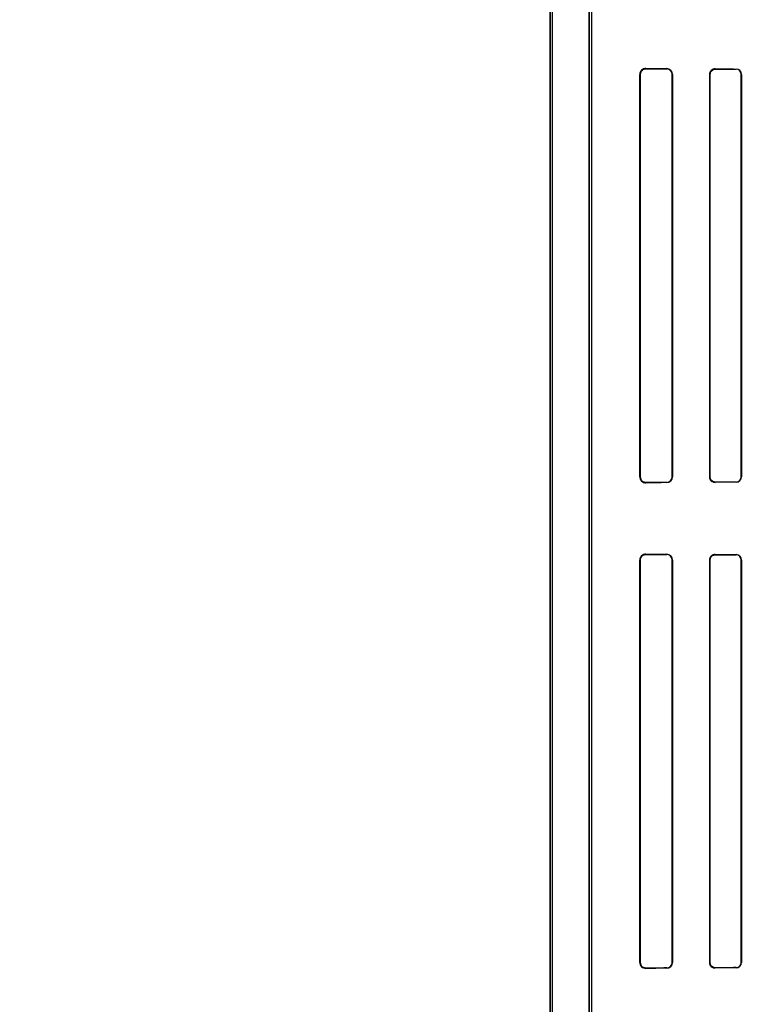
# Model space of a CAD drawing. Header units: millimetres. Extents: x 0 to 297, y 0 to 210.
# Tile 338 of 455: x 239.467 to 239.896, y 158.039 to 158.607. Entities that reach past the tile are written whole.
import ezdxf

# ---------------------------------------------------------------- set-up
doc = ezdxf.new("R2010")
doc.units = ezdxf.units.MM
doc.header["$LTSCALE"] = 16.335
doc.layers.get('0').update_dxf_attribs({"linetype": 'CONTINUOUS'})
for name, color, linetype in [('AXES_REF', 7, 'CONTINUOUS'), ('INTFCLR_1', 7, 'CONTINUOUS'), ('INTFCLR_72935', 7, 'CONTINUOUS')]:
    doc.layers.add(name, color=color, linetype=linetype)

msp = doc.modelspace()

# ---------------------------------------------------------------- linework, layer by layer
at = {"color": 7, "linetype": 'Continuous'}
for radius in [7.756662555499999, 7.756, 7.706331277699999]:
    msp.add_circle((241.4302422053, 154.539298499), radius, dxfattribs=at)
msp.add_arc((241.4302422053, 154.539298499), 7.68, 278.2771290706, 261.7228709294, dxfattribs=at)
at = {"layer": 'AXES_REF', "color": 9, "linetype": 'Continuous'}
msp.add_circle((241.4302422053, 154.539298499), 4.7428614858, dxfattribs=at)
msp.add_arc((241.4302422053, 154.539298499), 7.075609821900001, 94.4118118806, 85.5881881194, dxfattribs=at)
at = {"layer": 'INTFCLR_1', "color": 6, "linetype": 'Continuous'}
for p, q in [((239.7727769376, 157.3392871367), (239.7727769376, 159.4752871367)), ((239.7741875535, 157.3392871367), (239.7741875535, 159.4753006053)), ((239.7953663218, 158.7293596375), (239.7953663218, 157.7652145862)), ((239.7967769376, 157.7652145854), (239.7967769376, 158.7293596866)), ((239.8245409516, 158.5752871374), (239.8245409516, 158.3432871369)), ((239.8247437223, 158.5752871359), (239.8247437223, 158.3432871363)), ((239.8431838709, 158.3432871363), (239.8431838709, 158.5752871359)), ((239.8433498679, 158.3432871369), (239.8433498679, 158.5752871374)), ((239.8648156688, 158.5752871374), (239.8648156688, 158.3432871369)), ((239.8649607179, 158.5752871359), (239.8649607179, 158.3432871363)), ((239.8830001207, 158.3432871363), (239.8830001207, 158.5752871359)), ((239.8831313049, 158.3432871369), (239.8831313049, 158.5752871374)), ((239.8245409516, 158.2952871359), (239.8245409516, 158.0632871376)), ((239.8247437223, 158.2952871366), (239.8247437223, 158.063287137)), ((239.8431838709, 158.063287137), (239.8431838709, 158.2952871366)), ((239.8433498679, 158.0632871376), (239.8433498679, 158.2952871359)), ((239.8648156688, 158.2952871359), (239.8648156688, 158.0632871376)), ((239.8649607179, 158.2952871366), (239.8649607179, 158.063287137)), ((239.8830001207, 158.063287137), (239.8830001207, 158.2952871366)), ((239.8831313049, 158.0632871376), (239.8831313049, 158.2952871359))]:
    msp.add_line(p, q, dxfattribs=at)
at = {"layer": 'INTFCLR_1', "color": 9, "linetype": 'Continuous'}
for p, q in [((239.8245409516, 158.5752871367), (239.8247437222, 158.5752871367)), ((239.8280185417, 158.5785409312), (239.8280185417, 158.5787341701)), ((239.8400185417, 158.5786414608), (239.8400185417, 158.5784698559)), ((239.8431838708, 158.5752871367), (239.8433498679, 158.5752871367)), ((239.8648156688, 158.5752871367), (239.8649607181, 158.5752871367)), ((239.8680185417, 158.5783313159), (239.8680185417, 158.5784731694)), ((239.8800185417, 158.5784142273), (239.8800185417, 158.5782806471)), ((239.8830001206, 158.5752871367), (239.883131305, 158.5752871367)), ((239.8247437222, 158.3432871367), (239.8245409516, 158.3432871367)), ((239.8433498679, 158.3432871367), (239.8431838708, 158.3432871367)), ((239.8649607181, 158.3432871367), (239.8648156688, 158.3432871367)), ((239.883131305, 158.3432871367), (239.8830001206, 158.3432871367)), ((239.8280185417, 158.3398401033), (239.8280185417, 158.3400333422)), ((239.8400185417, 158.3401044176), (239.8400185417, 158.3399328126)), ((239.8680185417, 158.3401011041), (239.8680185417, 158.3402429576)), ((239.8800185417, 158.3402936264), (239.8800185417, 158.3401600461)), ((239.8245409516, 158.2952871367), (239.8247437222, 158.2952871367)), ((239.8280185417, 158.2985409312), (239.8280185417, 158.2987341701)), ((239.8400185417, 158.2986414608), (239.8400185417, 158.2984698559)), ((239.8431838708, 158.2952871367), (239.8433498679, 158.2952871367)), ((239.8648156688, 158.2952871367), (239.8649607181, 158.2952871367)), ((239.8680185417, 158.2983313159), (239.8680185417, 158.2984731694)), ((239.8800185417, 158.2984142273), (239.8800185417, 158.2982806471)), ((239.8830001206, 158.2952871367), (239.883131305, 158.2952871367)), ((239.8247437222, 158.0632871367), (239.8245409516, 158.0632871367)), ((239.8433498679, 158.0632871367), (239.8431838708, 158.0632871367)), ((239.8649607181, 158.0632871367), (239.8648156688, 158.0632871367)), ((239.883131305, 158.0632871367), (239.8830001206, 158.0632871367)), ((239.8280185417, 158.0598401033), (239.8280185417, 158.0600333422)), ((239.8400185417, 158.0601044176), (239.8400185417, 158.0599328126)), ((239.8680185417, 158.0601011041), (239.8680185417, 158.0602429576)), ((239.8800185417, 158.0602936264), (239.8800185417, 158.0601600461))]:
    msp.add_line(p, q, dxfattribs=at)
at = {"layer": 'INTFCLR_1', "color": 7, "linetype": 'Continuous'}
for points in [[(239.8280185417, 158.5785409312), (239.8278958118, 158.5785393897), (239.8277765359, 158.5785334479), (239.8276608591, 158.5785234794), (239.8275492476, 158.5785099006), (239.8274414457, 158.578493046), (239.8273364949, 158.5784730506), (239.8272341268, 158.578450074), (239.8271347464, 158.5784244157), (239.8270384, 158.5783963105)], [(239.8680185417, 158.5783313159), (239.8679095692, 158.5783298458), (239.8677996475, 158.5783244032), (239.8676889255, 158.5783148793), (239.8675766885, 158.578301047), (239.8674639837, 158.578282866), (239.8673535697, 158.5782608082), (239.8672464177, 158.578235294), (239.8671417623, 158.5782063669), (239.8670396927, 158.5781742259)], [(239.827039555, 158.3401776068), (239.8271357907, 158.3401495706), (239.8272350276, 158.3401239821), (239.8273372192, 158.3401010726), (239.8274419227, 158.3400811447), (239.8275494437, 158.3400643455), (239.8276608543, 158.3400507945), (239.8277764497, 158.3400408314), (239.827895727, 158.3400348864), (239.8280185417, 158.3400333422)], [(239.8670438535, 158.3403986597), (239.8671438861, 158.3403672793), (239.8672461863, 158.3403390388), (239.8673506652, 158.340314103), (239.8674571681, 158.3402926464), (239.8675656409, 158.3402748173), (239.8676761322, 158.3402607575), (239.86778857, 158.3402506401), (239.8679027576, 158.3402446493), (239.8680185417, 158.3402429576)], [(239.8280185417, 158.2985409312), (239.8278958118, 158.2985393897), (239.8277765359, 158.2985334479), (239.8276608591, 158.2985234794), (239.8275492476, 158.2985099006), (239.8274414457, 158.298493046), (239.8273364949, 158.2984730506), (239.8272341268, 158.298450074), (239.8271347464, 158.2984244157), (239.8270384, 158.2983963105)], [(239.8680185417, 158.2983313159), (239.8679095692, 158.2983298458), (239.8677996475, 158.2983244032), (239.8676889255, 158.2983148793), (239.8675766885, 158.298301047), (239.8674639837, 158.298282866), (239.8673535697, 158.2982608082), (239.8672464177, 158.298235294), (239.8671417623, 158.2982063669), (239.8670396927, 158.2981742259)], [(239.827039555, 158.0601776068), (239.8271357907, 158.0601495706), (239.8272350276, 158.0601239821), (239.8273372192, 158.0601010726), (239.8274419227, 158.0600811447), (239.8275494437, 158.0600643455), (239.8276608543, 158.0600507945), (239.8277764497, 158.0600408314), (239.827895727, 158.0600348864), (239.8280185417, 158.0600333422)], [(239.8670438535, 158.0603986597), (239.8671438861, 158.0603672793), (239.8672461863, 158.0603390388), (239.8673506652, 158.060314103), (239.8674571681, 158.0602926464), (239.8675656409, 158.0602748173), (239.8676761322, 158.0602607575), (239.86778857, 158.0602506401), (239.8679027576, 158.0602446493), (239.8680185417, 158.0602429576)]]:
    msp.add_lwpolyline(points, dxfattribs=at)
at = {"layer": 'INTFCLR_1', "color": 6, "linetype": 'Continuous'}
for centre, radius, start, end in [((239.8279887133, 158.5752865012), 0.0034477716, 89.50430180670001, 179.9894279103), ((239.8399952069, 158.5752868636), 0.0033546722, 0.004675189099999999, 89.60145162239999), ((239.8400009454, 158.5752869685), 0.0031829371, 0.0030136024, 89.68324818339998), ((239.8680018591, 158.5752870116), 0.0031861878, 89.70000456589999, 179.9977380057), ((239.8800040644, 158.5752870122), 0.0031272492, 0.0022923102, 89.7347534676), ((239.8800064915, 158.5752870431), 0.0029936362, 0.0017753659, 89.7693695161), ((239.8279886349, 158.3432876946), 0.0034477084, 180.0092681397, 270.4970118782), ((239.8399952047, 158.3432874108), 0.0033546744, 270.3985858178, 359.9953225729), ((239.8400009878, 158.3432872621), 0.00318288, 270.3159925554, 359.9977364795), ((239.8680019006, 158.3432873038), 0.0031862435, 180.0030011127, 270.299246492), ((239.8800040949, 158.3432872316), 0.0031272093, 270.2646894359, 359.9982640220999), ((239.8800065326, 158.3432871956), 0.0029935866, 270.2298464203, 359.9988648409), ((239.8279887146, 158.2952865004), 0.0034477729, 89.50432415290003, 179.9894388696), ((239.8399952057, 158.2952868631), 0.0033546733, 0.0046589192, 89.60143206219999), ((239.8400009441, 158.2952869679), 0.0031829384, 0.0030368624, 89.68322492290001), ((239.8680018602, 158.2952870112), 0.0031861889, 89.7000239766, 179.997757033), ((239.880004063, 158.2952870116), 0.0031272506, 0.0022780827, 89.73472946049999), ((239.8800064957, 158.2952870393), 0.0029936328, 0.0018617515, 89.769450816), ((239.8279886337, 158.0632876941), 0.0034477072, 180.0092479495, 270.4970311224), ((239.8399952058, 158.0632874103), 0.0033546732, 270.3985662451, 359.9953428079), ((239.8400009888, 158.0632872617), 0.003182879, 270.315974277, 359.9977563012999), ((239.8680019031, 158.063287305), 0.0031862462, 180.0030111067, 270.2991997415), ((239.880004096, 158.0632872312), 0.0031272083, 270.2646699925, 359.9982851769), ((239.8800065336, 158.0632871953), 0.0029935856, 270.2298266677, 359.9988845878)]:
    msp.add_arc(centre, radius, start, end, dxfattribs=at)
for centre, major_axis, start_param, end_param in [((240.2140185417, 158.5792871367), (0.4172416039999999, 0), -2.752156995, -2.682292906), ((240.2140185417, 158.5792871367), (0.441241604, 0), -2.6358278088, -2.5822577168), ((240.2140185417, 158.5792871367), (0.4172416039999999, 0), -2.5485709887, -2.4989177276), ((240.2140185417, 158.5792871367), (0.441241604, 0), -2.4721230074, -2.4294368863), ((240.2140185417, 158.3392871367), (0.441241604, 0), 2.5822577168, 2.6358278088), ((240.2140185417, 158.3392871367), (0.4172416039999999, 0), 2.682292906, 2.752156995), ((240.2140185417, 158.3392871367), (0.441241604, 0), 2.4294368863, 2.4721230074), ((240.2140185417, 158.3392871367), (0.4172416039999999, 0), 2.4989177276, 2.5485709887), ((240.2140185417, 158.2992871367), (0.4172416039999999, 0), -2.752156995, -2.682292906), ((240.2140185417, 158.2992871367), (0.441241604, 0), -2.6358278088, -2.5822577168), ((240.2140185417, 158.2992871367), (0.4172416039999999, 0), -2.5485709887, -2.4989177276), ((240.2140185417, 158.2992871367), (0.441241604, 0), -2.4721230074, -2.4294368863), ((240.2140185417, 158.0592871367), (0.441241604, 0), 2.5822577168, 2.6358278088), ((240.2140185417, 158.0592871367), (0.4172416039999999, 0), 2.682292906, 2.752156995), ((240.2140185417, 158.0592871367), (0.441241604, 0), 2.4294368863, 2.4721230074), ((240.2140185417, 158.0592871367), (0.4172416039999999, 0), 2.4989177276, 2.5485709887)]:
    msp.add_ellipse(centre, major_axis=major_axis, ratio=0.0034906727, start_param=start_param, end_param=end_param, dxfattribs=at)
at = {"layer": 'INTFCLR_1', "color": 7, "linetype": 'Continuous'}
for points, knots in [([(239.8280185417, 158.5785409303), (239.8275119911, 158.5785369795), (239.826424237, 158.5782943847), (239.8251045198, 158.5771191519), (239.8247413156, 158.5759075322), (239.8247437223, 158.5752871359)], [0, 0, 0, 0, 0.2996436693, 0.6330207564, 1, 1, 1, 1]), ([(239.8270384, 158.5783963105), (239.8265932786, 158.5782589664), (239.825376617, 158.5775893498), (239.8247436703, 158.5761703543), (239.8247437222, 158.5752871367)], [0, 0, 0, 0, 0.3453022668, 1, 1, 1, 1]), ([(239.8680185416, 158.5783313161), (239.8674457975, 158.5783233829), (239.866370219, 158.5780258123), (239.8652401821, 158.5768446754), (239.8649580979, 158.575818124), (239.8649607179, 158.5752871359)], [0, 0, 0, 0, 0.3625792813, 0.6638827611, 1, 1, 1, 1]), ([(239.8670396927, 158.5781742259), (239.8665289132, 158.5780034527), (239.8654347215, 158.5772831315), (239.8649607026, 158.5759934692), (239.8649607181, 158.5752871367)], [0, 0, 0, 0, 0.4326208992, 1, 1, 1, 1]), ([(239.8247437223, 158.3432871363), (239.8247439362, 158.3428404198), (239.8249436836, 158.3418979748), (239.8259727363, 158.3404960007), (239.8272636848, 158.3400382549), (239.8280185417, 158.3400333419)], [0, 0, 0, 0, 0.2647708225, 0.5525836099, 1, 1, 1, 1]), ([(239.8649607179, 158.3432871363), (239.8649605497, 158.3427577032), (239.8652362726, 158.3417396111), (239.8663601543, 158.3405534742), (239.8674378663, 158.340252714), (239.8680185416, 158.3402429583)], [0, 0, 0, 0, 0.3351497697, 0.6323602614, 1, 1, 1, 1]), ([(239.8280185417, 158.298540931), (239.8275119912, 158.2985369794), (239.8264242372, 158.2982943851), (239.8251045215, 158.2971191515), (239.8247413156, 158.2959075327), (239.8247437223, 158.2952871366)], [0, 0, 0, 0, 0.2996436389, 0.6330208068, 1, 1, 1, 1]), ([(239.8680185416, 158.2983313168), (239.8674457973, 158.2983233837), (239.8663702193, 158.2980258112), (239.8652401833, 158.296844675), (239.8649580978, 158.2958181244), (239.8649607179, 158.2952871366)], [0, 0, 0, 0, 0.3625795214, 0.6638828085, 1, 1, 1, 1]), ([(239.8247437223, 158.063287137), (239.8247439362, 158.0628404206), (239.8249436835, 158.0618979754), (239.8259727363, 158.0604960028), (239.8272636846, 158.0600382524), (239.8280185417, 158.0600333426)], [0, 0, 0, 0, 0.2647707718, 0.5525835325, 1, 1, 1, 1]), ([(239.8649607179, 158.063287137), (239.8649605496, 158.062757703), (239.8652362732, 158.0617396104), (239.8663601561, 158.0605534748), (239.8674378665, 158.0602527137), (239.8680185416, 158.0602429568)], [0, 0, 0, 0, 0.3351502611, 0.6323604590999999, 1, 1, 1, 1])]:
    msp.add_open_spline(points, degree=3, knots=knots, dxfattribs=at)
at = {"layer": 'INTFCLR_72935', "color": 6, "linetype": 'Continuous'}
for p, q in [((239.7727769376, 159.4752871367), (239.7727769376, 157.3392871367)), ((239.7741875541, 157.3392871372), (239.7741875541, 159.4753140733)), ((239.7953663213, 157.7614397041), (239.7953663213, 158.7331345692)), ((239.7967769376, 157.762871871), (239.7967769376, 158.7317024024)), ((239.8245409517, 158.3432871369), (239.8245409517, 158.5752871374)), ((239.8247437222, 158.3432871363), (239.8247437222, 158.5752871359)), ((239.8431838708, 158.5752871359), (239.8431838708, 158.3432871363)), ((239.8433498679, 158.5752871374), (239.8433498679, 158.3432871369)), ((239.8648156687, 158.3432871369), (239.8648156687, 158.5752871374)), ((239.8649607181, 158.3432871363), (239.8649607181, 158.5752871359)), ((239.8830001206, 158.5752871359), (239.8830001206, 158.3432871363)), ((239.883131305, 158.5752871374), (239.883131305, 158.3432871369)), ((239.8245409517, 158.0632871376), (239.8245409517, 158.2952871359)), ((239.8247437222, 158.063287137), (239.8247437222, 158.2952871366)), ((239.8431838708, 158.2952871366), (239.8431838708, 158.063287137)), ((239.8433498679, 158.2952871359), (239.8433498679, 158.0632871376)), ((239.8648156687, 158.0632871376), (239.8648156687, 158.2952871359)), ((239.8649607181, 158.063287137), (239.8649607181, 158.2952871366)), ((239.8830001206, 158.2952871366), (239.8830001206, 158.063287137)), ((239.883131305, 158.2952871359), (239.883131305, 158.0632871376))]:
    msp.add_line(p, q, dxfattribs=at)
at = {"layer": 'INTFCLR_72935', "color": 9, "linetype": 'Continuous'}
for p, q in [((239.8247437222, 158.5752871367), (239.8245409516, 158.5752871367)), ((239.8280185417, 158.5787341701), (239.8280185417, 158.5785409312)), ((239.8400185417, 158.5784698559), (239.8400185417, 158.5786414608)), ((239.8433498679, 158.5752871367), (239.8431838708, 158.5752871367)), ((239.8649607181, 158.5752871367), (239.8648156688, 158.5752871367)), ((239.8680185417, 158.5784731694), (239.8680185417, 158.5783313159)), ((239.8800185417, 158.5782806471), (239.8800185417, 158.5784142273)), ((239.883131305, 158.5752871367), (239.8830001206, 158.5752871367)), ((239.8245409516, 158.3432871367), (239.8247437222, 158.3432871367)), ((239.8431838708, 158.3432871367), (239.8433498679, 158.3432871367)), ((239.8648156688, 158.3432871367), (239.8649607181, 158.3432871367)), ((239.8830001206, 158.3432871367), (239.883131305, 158.3432871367)), ((239.8280185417, 158.3400333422), (239.8280185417, 158.3398401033)), ((239.8400185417, 158.3399328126), (239.8400185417, 158.3401044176)), ((239.8680185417, 158.3402429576), (239.8680185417, 158.3401011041)), ((239.8800185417, 158.3401600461), (239.8800185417, 158.3402936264)), ((239.8247437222, 158.2952871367), (239.8245409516, 158.2952871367)), ((239.8280185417, 158.2987341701), (239.8280185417, 158.2985409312)), ((239.8400185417, 158.2984698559), (239.8400185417, 158.2986414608)), ((239.8433498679, 158.2952871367), (239.8431838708, 158.2952871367)), ((239.8649607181, 158.2952871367), (239.8648156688, 158.2952871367)), ((239.8680185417, 158.2984731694), (239.8680185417, 158.2983313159)), ((239.8800185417, 158.2982806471), (239.8800185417, 158.2984142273)), ((239.883131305, 158.2952871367), (239.8830001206, 158.2952871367)), ((239.8245409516, 158.0632871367), (239.8247437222, 158.0632871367)), ((239.8431838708, 158.0632871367), (239.8433498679, 158.0632871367)), ((239.8648156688, 158.0632871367), (239.8649607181, 158.0632871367)), ((239.8830001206, 158.0632871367), (239.883131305, 158.0632871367)), ((239.8280185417, 158.0600333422), (239.8280185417, 158.0598401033)), ((239.8400185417, 158.0599328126), (239.8400185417, 158.0601044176)), ((239.8680185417, 158.0602429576), (239.8680185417, 158.0601011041)), ((239.8800185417, 158.0601600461), (239.8800185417, 158.0602936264))]:
    msp.add_line(p, q, dxfattribs=at)
at = {"layer": 'INTFCLR_72935', "color": 7, "linetype": 'Continuous'}
for points in [[(239.827039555, 158.5783966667), (239.8271357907, 158.5784247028), (239.8272350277, 158.5784502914), (239.8273372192, 158.5784732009), (239.8274419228, 158.5784931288), (239.8275494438, 158.5785099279), (239.8276608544, 158.5785234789), (239.8277764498, 158.578533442), (239.8278957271, 158.5785393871), (239.8280185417, 158.5785409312)], [(239.8680185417, 158.5784731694), (239.8678949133, 158.5784714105), (239.867774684, 158.5784650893), (239.8676580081, 158.5784545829), (239.8675454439, 158.578440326), (239.8674366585, 158.5784226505), (239.867330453, 158.5784016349), (239.8672264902, 158.5783773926), (239.8671252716, 158.5783502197), (239.8670268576, 158.5783203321)], [(239.8670438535, 158.5781756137), (239.8671438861, 158.5782069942), (239.8672461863, 158.5782352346), (239.8673506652, 158.5782601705), (239.8674571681, 158.5782816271), (239.8675656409, 158.5782994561), (239.8676761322, 158.578313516), (239.86778857, 158.5783236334), (239.8679027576, 158.5783296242), (239.8680185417, 158.5783313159)], [(239.8280185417, 158.3400333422), (239.8278958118, 158.3400348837), (239.827776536, 158.3400408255), (239.8276608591, 158.340050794), (239.8275492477, 158.3400643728), (239.8274414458, 158.3400812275), (239.8273364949, 158.3401012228), (239.8272341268, 158.3401241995), (239.8271347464, 158.3401498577), (239.8270384, 158.340177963)], [(239.8670250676, 158.3402545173), (239.8671236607, 158.3402245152), (239.867225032, 158.3401972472), (239.86732912, 158.3401729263), (239.8674353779, 158.3401518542), (239.8675441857, 158.3401341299), (239.8676568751, 158.3401198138), (239.8677738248, 158.3401092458), (239.8678944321, 158.3401028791), (239.8680185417, 158.3401011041)], [(239.8680185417, 158.3402429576), (239.8679095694, 158.3402444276), (239.8677996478, 158.3402498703), (239.8676889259, 158.3402593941), (239.8675766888, 158.3402732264), (239.867463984, 158.3402914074), (239.8673535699, 158.3403134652), (239.8672464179, 158.3403389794), (239.8671417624, 158.3403679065), (239.8670396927, 158.3404000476)], [(239.827039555, 158.2983966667), (239.8271357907, 158.2984247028), (239.8272350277, 158.2984502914), (239.8273372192, 158.2984732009), (239.8274419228, 158.2984931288), (239.8275494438, 158.2985099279), (239.8276608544, 158.2985234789), (239.8277764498, 158.298533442), (239.8278957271, 158.2985393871), (239.8280185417, 158.2985409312)], [(239.8680185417, 158.2984731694), (239.8678949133, 158.2984714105), (239.867774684, 158.2984650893), (239.8676580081, 158.2984545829), (239.8675454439, 158.298440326), (239.8674366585, 158.2984226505), (239.867330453, 158.2984016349), (239.8672264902, 158.2983773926), (239.8671252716, 158.2983502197), (239.8670268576, 158.2983203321)], [(239.8670438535, 158.2981756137), (239.8671438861, 158.2982069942), (239.8672461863, 158.2982352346), (239.8673506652, 158.2982601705), (239.8674571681, 158.2982816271), (239.8675656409, 158.2982994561), (239.8676761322, 158.298313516), (239.86778857, 158.2983236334), (239.8679027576, 158.2983296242), (239.8680185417, 158.2983313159)], [(239.8280185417, 158.0600333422), (239.8278958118, 158.0600348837), (239.827776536, 158.0600408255), (239.8276608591, 158.060050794), (239.8275492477, 158.0600643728), (239.8274414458, 158.0600812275), (239.8273364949, 158.0601012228), (239.8272341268, 158.0601241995), (239.8271347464, 158.0601498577), (239.8270384, 158.060177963)], [(239.8670250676, 158.0602545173), (239.8671236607, 158.0602245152), (239.867225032, 158.0601972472), (239.86732912, 158.0601729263), (239.8674353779, 158.0601518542), (239.8675441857, 158.0601341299), (239.8676568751, 158.0601198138), (239.8677738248, 158.0601092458), (239.8678944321, 158.0601028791), (239.8680185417, 158.0601011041)], [(239.8680185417, 158.0602429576), (239.8679095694, 158.0602444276), (239.8677996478, 158.0602498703), (239.8676889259, 158.0602593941), (239.8675766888, 158.0602732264), (239.867463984, 158.0602914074), (239.8673535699, 158.0603134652), (239.8672464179, 158.0603389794), (239.8671417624, 158.0603679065), (239.8670396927, 158.0604000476)]]:
    msp.add_lwpolyline(points, dxfattribs=at)
at = {"layer": 'INTFCLR_72935', "color": 6, "linetype": 'Continuous'}
for centre, radius, start, end in [((239.8279886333, 158.5752865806), 0.003447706, 89.50296218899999, 179.9907480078), ((239.8400009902, 158.5752870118), 0.003182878, 0.0022338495, 89.6840531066), ((239.8399952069, 158.5752868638), 0.003354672, 0.004672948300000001, 89.6014539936), ((239.8800039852, 158.5752869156), 0.0031273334, 0.0040627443, 89.73331282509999), ((239.8800065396, 158.5752870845), 0.0029935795, 0.0009831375, 89.77028373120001), ((239.8279886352, 158.3432876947), 0.0034477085, 180.0092703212, 270.4970044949), ((239.8400007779, 158.3432874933), 0.0031831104, 270.319745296, 359.9935748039), ((239.8399952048, 158.3432874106), 0.0033546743, 270.398582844, 359.9953254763), ((239.8800039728, 158.3432873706), 0.0031273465, 270.2669119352, 359.9957185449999), ((239.8800064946, 158.3432872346), 0.0029936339, 270.2305731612, 359.998118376), ((239.8279886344, 158.2952865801), 0.0034477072, 89.5029815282, 179.9907634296), ((239.8399952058, 158.2952868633), 0.0033546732, 0.0046566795, 89.60143443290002), ((239.8400009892, 158.2952870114), 0.003182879, 0.0022528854, 89.68403405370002), ((239.8800039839, 158.295286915), 0.0031273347, 0.0040473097, 89.7332902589), ((239.8800065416, 158.2952870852), 0.0029935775, 0.0009828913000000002, 89.770321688), ((239.8279886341, 158.0632876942), 0.0034477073, 180.0092501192, 270.4970237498), ((239.8399952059, 158.0632874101), 0.0033546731, 270.3985632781, 359.9953457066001), ((239.8400007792, 158.0632874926), 0.0031831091, 270.3197227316, 359.9935989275), ((239.8800039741, 158.06328737), 0.0031273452, 270.2668892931, 359.9957423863), ((239.8800064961, 158.0632872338), 0.0029936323, 270.2305454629, 359.9981475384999)]:
    msp.add_arc(centre, radius, start, end, dxfattribs=at)
for centre, major_axis, start_param, end_param in [((240.2140185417, 158.5792871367), (0.4172416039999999, 0), -2.752156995, -2.682292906), ((240.2140185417, 158.5792871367), (0.441241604, 0), -2.6358278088, -2.5822577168), ((240.2140185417, 158.5792871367), (0.4172416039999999, 0), -2.5485709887, -2.4989177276), ((240.2140185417, 158.5792871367), (0.441241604, 0), -2.4721230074, -2.4294368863), ((240.2140185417, 158.3392871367), (0.441241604, 0), 2.5822577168, 2.6358278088), ((240.2140185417, 158.3392871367), (0.4172416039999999, 0), 2.682292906, 2.752156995), ((240.2140185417, 158.3392871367), (0.441241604, 0), 2.4294368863, 2.4721230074), ((240.2140185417, 158.3392871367), (0.4172416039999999, 0), 2.4989177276, 2.5485709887), ((240.2140185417, 158.2992871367), (0.4172416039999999, 0), -2.752156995, -2.682292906), ((240.2140185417, 158.2992871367), (0.441241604, 0), -2.6358278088, -2.5822577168), ((240.2140185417, 158.2992871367), (0.4172416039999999, 0), -2.5485709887, -2.4989177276), ((240.2140185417, 158.2992871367), (0.441241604, 0), -2.4721230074, -2.4294368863), ((240.2140185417, 158.0592871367), (0.441241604, 0), 2.5822577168, 2.6358278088), ((240.2140185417, 158.0592871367), (0.4172416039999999, 0), 2.682292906, 2.752156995), ((240.2140185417, 158.0592871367), (0.441241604, 0), 2.4294368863, 2.4721230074), ((240.2140185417, 158.0592871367), (0.4172416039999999, 0), 2.4989177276, 2.5485709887)]:
    msp.add_ellipse(centre, major_axis=major_axis, ratio=0.0034906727, start_param=start_param, end_param=end_param, dxfattribs=at)
at = {"layer": 'INTFCLR_72935', "color": 7, "linetype": 'Continuous'}
for points, knots in [([(239.8247437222, 158.5752871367), (239.8247437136, 158.5758403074), (239.8250908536, 158.5772145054), (239.8262742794, 158.5781608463), (239.827039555, 158.5783966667)], [0, 0, 0, 0, 0.4085586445, 1, 1, 1, 1]), ([(239.8247437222, 158.5752871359), (239.8247439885, 158.5758432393), (239.8250314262, 158.5769260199), (239.8262255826, 158.5782033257), (239.8273910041, 158.5785368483), (239.8280185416, 158.5785409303)], [0, 0, 0, 0, 0.3289557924, 0.6287804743, 1, 1, 1, 1]), ([(239.8648156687, 158.5752871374), (239.8648156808, 158.5757921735), (239.8650861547, 158.5769073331), (239.8662913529, 158.5781727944), (239.8674639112, 158.5784662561), (239.8680185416, 158.5784731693)], [0, 0, 0, 0, 0.30529604, 0.6646980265, 1, 1, 1, 1]), ([(239.8649607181, 158.5752871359), (239.8649605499, 158.5758165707), (239.865236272, 158.5768346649), (239.8663601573, 158.5780207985), (239.867437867, 158.5783215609), (239.8680185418, 158.5783313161)], [0, 0, 0, 0, 0.3351506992, 0.6323607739, 1, 1, 1, 1]), ([(239.8649607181, 158.5752871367), (239.8649607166, 158.5758379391), (239.8653067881, 158.5771072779), (239.8663836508, 158.5779559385), (239.8670438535, 158.5781756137)], [0, 0, 0, 0, 0.4418461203, 1, 1, 1, 1]), ([(239.8280185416, 158.3400333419), (239.8275119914, 158.3400372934), (239.8264242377, 158.3402798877), (239.8251045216, 158.3414551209), (239.8247413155, 158.34266674), (239.8247437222, 158.3432871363)], [0, 0, 0, 0, 0.2996434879, 0.6330206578, 1, 1, 1, 1]), ([(239.8680185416, 158.340101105), (239.8674743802, 158.3401071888), (239.8664513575, 158.3403625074), (239.8651853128, 158.3414944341), (239.8648132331, 158.3426355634), (239.8648156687, 158.3432871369)], [0, 0, 0, 0, 0.3291493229, 0.6059017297, 1, 1, 1, 1]), ([(239.8680185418, 158.3402429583), (239.8674457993, 158.3402508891), (239.8663702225, 158.3405484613), (239.8652401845, 158.3417295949), (239.864958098, 158.3427561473), (239.8649607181, 158.3432871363)], [0, 0, 0, 0, 0.3625783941, 0.6638820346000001, 1, 1, 1, 1]), ([(239.8247437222, 158.2952871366), (239.8247439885, 158.2958432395), (239.8250314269, 158.2969260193), (239.826225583, 158.2982033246), (239.827391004, 158.2985368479), (239.8280185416, 158.298540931)], [0, 0, 0, 0, 0.3289555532, 0.6287803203, 1, 1, 1, 1]), ([(239.8670268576, 158.2983203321), (239.8665459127, 158.2981657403), (239.8653764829, 158.2974646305), (239.8648156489, 158.2960942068), (239.8648156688, 158.2952871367)], [0, 0, 0, 0, 0.3849722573, 1, 1, 1, 1]), ([(239.8648156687, 158.2952871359), (239.8648156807, 158.2957921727), (239.8650861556, 158.2969073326), (239.8662913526, 158.2981727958), (239.8674639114, 158.2984662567), (239.8680185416, 158.29847317)], [0, 0, 0, 0, 0.305296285, 0.6646982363, 1, 1, 1, 1]), ([(239.8649607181, 158.2952871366), (239.8649605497, 158.2958165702), (239.8652362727, 158.2968346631), (239.8663601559, 158.2980207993), (239.8674378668, 158.2983215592), (239.8680185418, 158.2983313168)], [0, 0, 0, 0, 0.3351500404, 0.6323605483, 1, 1, 1, 1]), ([(239.8280185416, 158.0600333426), (239.8275119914, 158.0600372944), (239.8264242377, 158.0602798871), (239.8251045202, 158.0614551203), (239.8247413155, 158.0626667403), (239.8247437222, 158.063287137)], [0, 0, 0, 0, 0.2996433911, 0.6330205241, 1, 1, 1, 1]), ([(239.8680185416, 158.0601011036), (239.8674743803, 158.0601071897), (239.8664513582, 158.0603625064), (239.8651853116, 158.061494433), (239.8648132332, 158.0626355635), (239.8648156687, 158.0632871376)], [0, 0, 0, 0, 0.3291491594, 0.6059015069, 1, 1, 1, 1]), ([(239.8648156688, 158.0632871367), (239.8648156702, 158.0627711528), (239.8651333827, 158.0614421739), (239.8662672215, 158.0604986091), (239.8670250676, 158.0602545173)], [0, 0, 0, 0, 0.3932296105, 1, 1, 1, 1]), ([(239.8680185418, 158.0602429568), (239.8674457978, 158.0602508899), (239.8663702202, 158.0605484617), (239.8652401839, 158.0617295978), (239.864958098, 158.0627561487), (239.8649607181, 158.063287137)], [0, 0, 0, 0, 0.3625792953, 0.6638825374, 1, 1, 1, 1])]:
    msp.add_open_spline(points, degree=3, knots=knots, dxfattribs=at)

doc.saveas('drawing.dxf')
